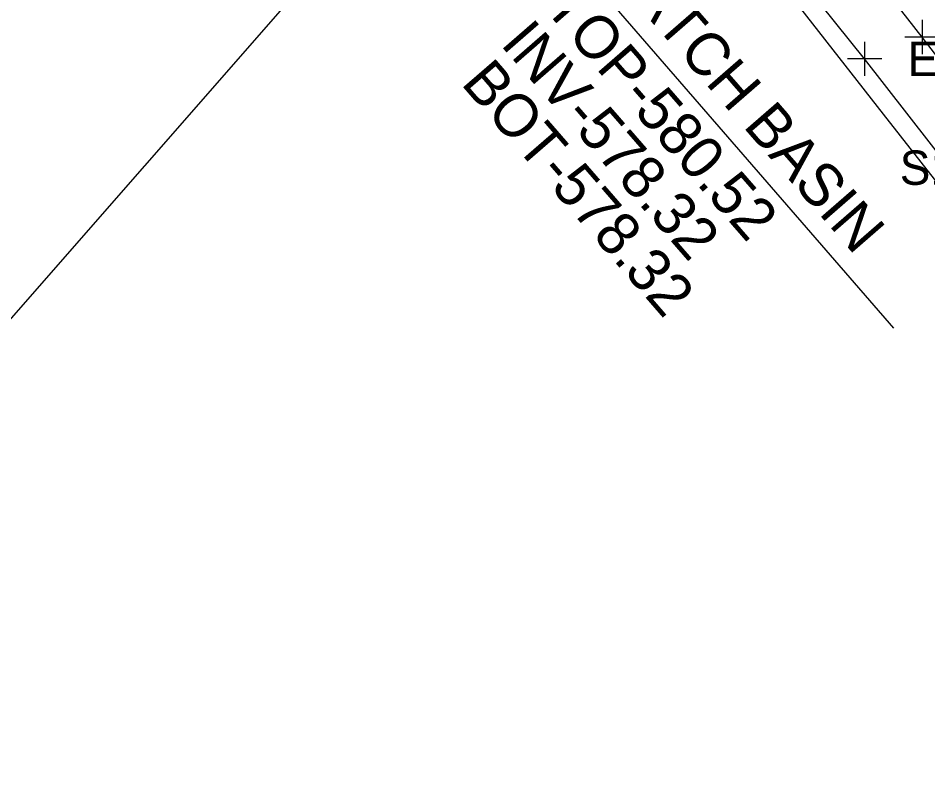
# Model space of a CAD drawing. Extents: x 1729869 to 1735532, y 648588 to 653771.
# Drawn here: x 1731271.9 to 1731377.9, y 651748 to 651837.6 of the extents above; entities that cross this region are included whole.
import ezdxf

# ---------------------------------------------------------------- set-up
doc = ezdxf.new("R2010")
doc.units = 0
for name, color, linetype in [('SURVEY - CENTERLINE - Preliminary', 7, 'Continuous'), ('SURVEY - DRAINAGE - Area Shapes Text', 7, 'Continuous'), ('SURVEY - DRAINAGE - Storm Sewer Text', 7, 'Continuous'), ('SURVEY - MISCELLANEOUS - Bottom of MH and CB', 7, 'Continuous'), ('SURVEY - ROADSIDE BARRIERS - Points - Elevations', 7, 'Continuous'), ('SURVEY - ROADSIDE BARRIERS - Points - Locators', 7, 'Continuous'), ('SURVEY - ROADSIDE BARRIERS - Points - Numbers', 7, 'Continuous'), ('SURVEY - ROADSIDE BARRIERS with Text', 7, 'Continuous'), ('SURVEY - TRANSPORTATION - Roads', 7, 'Continuous'), ('SURVEY - TRANSPORTATION - Roads - Points - Locators', 7, 'Continuous')]:
    doc.layers.add(name, color=color, linetype=linetype)

msp = doc.modelspace()

# ---------------------------------------------------------------- linework, layer by layer
at = {"layer": 'SURVEY - CENTERLINE - Preliminary'}
msp.add_arc((1729018.34, 650008.23), 3000, 36.72704, 45.05905, dxfattribs=at)
at = {"layer": 'SURVEY - DRAINAGE - Area Shapes Text'}
msp.add_line((1731200.89, 651722.38), (1731344.16, 651886.2), dxfattribs=at)
msp.add_lwpolyline([(1731252.28, 652032.72), (1731252.28, 652032.72), (1731331.93, 651940.87), (1731382.76, 651879.67), (1731447.67, 651794.75), (1731482.09, 651747.62), (1731463.01, 651708.57), (1731417.33, 651769.6), (1731372.73, 651826.43), (1731331.14, 651879.71), (1731270.18, 651948.8), (1731219.22, 652002.43), (1731149.8, 652071.31), (1731071.45, 652144.14), (1731094.84, 652173.65), (1731097.14, 652171.41), (1731179.78, 652109.24)], close=True, dxfattribs=at)
at = {"layer": 'SURVEY - DRAINAGE - Storm Sewer Text'}
msp.add_lwpolyline([(1731346.81, 651863.09), (1731337, 651844.08), (1731373.9, 651801.49)], dxfattribs=at)
at = {"layer": 'SURVEY - ROADSIDE BARRIERS - Points - Locators'}
for p, q in [((1731370.54, 651834.9), (1731370.54, 651830.9)), ((1731372.54, 651832.9), (1731368.54, 651832.9))]:
    msp.add_line(p, q, dxfattribs=at)
at = {"layer": 'SURVEY - ROADSIDE BARRIERS with Text'}
msp.add_lwpolyline([(1731436.55, 651747.43), (1731433.75, 651751.38), (1731430.37, 651755.69), (1731415.98, 651773.33), (1731401.04, 651793.33), (1731385.89, 651813.21), (1731370.54, 651832.9), (1731354.94, 651852.32), (1731347.66, 651861.25), (1731345.14, 651864.31), (1731329.15, 651883.27), (1731313.02, 651902.23), (1731305.76, 651911.42), (1731303.76, 651913.88), (1731301.36, 651916.4), (1731294.54, 651923.53), (1731278.04, 651942.14), (1731261.27, 651960.68)], dxfattribs=at)
at = {"layer": 'SURVEY - TRANSPORTATION - Roads'}
msp.add_lwpolyline([(1731447.49, 651743.13), (1731435.62, 651759.22), (1731421.11, 651778.34), (1731405.29, 651798.97), (1731389.44, 651819.59), (1731377.25, 651835.44), (1731369.88, 651844.91), (1731356.15, 651862.1), (1731341.14, 651880.82), (1731319.17, 651906.77), (1731308.67, 651918.84), (1731294.12, 651935.34), (1731264.48, 651967.85)], dxfattribs=at)
at = {"layer": 'SURVEY - TRANSPORTATION - Roads - Points - Locators'}
for p, q in [((1731377.25, 651837.44), (1731377.25, 651833.44)), ((1731379.25, 651835.44), (1731375.25, 651835.44))]:
    msp.add_line(p, q, dxfattribs=at)

# ---------------------------------------------------------------- texts
at = {"layer": 'SURVEY - DRAINAGE - Storm Sewer Text'}
for s, p in [('CATCH BASIN', (1731339.95, 651843.81)), ('TOP-580.52', (1731333.07, 651838.82)), ('INV-578.32', (1731328, 651834.58))]:
    msp.add_text(s, height=5, rotation=311.0214, dxfattribs=at).set_placement(p)
at = {"layer": 'SURVEY - MISCELLANEOUS - Bottom of MH and CB'}
msp.add_text('BOT-578.32', height=5, rotation=310.9023, dxfattribs=at).set_placement((1731323.4, 651830))
at = {"layer": 'SURVEY - ROADSIDE BARRIERS - Points - Elevations'}
msp.add_text('EL-581.11', height=4, dxfattribs=at).set_placement((1731375.54, 651830.9))
at = {"layer": 'SURVEY - ROADSIDE BARRIERS - Points - Numbers'}
msp.add_text('S11479', height=4, dxfattribs=at).set_placement((1731374.64, 651818.21))

doc.saveas('drawing.dxf')
